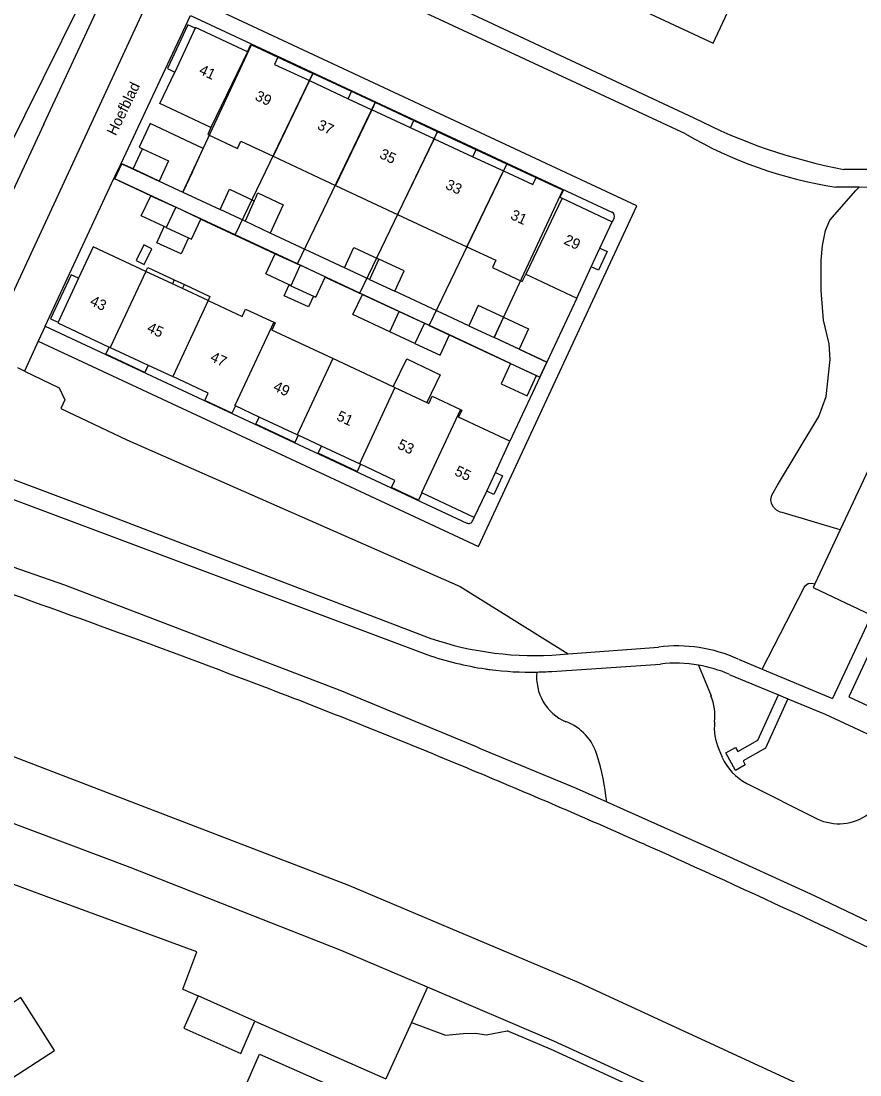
# Model space of a CAD drawing. Extents: x 194485 to 197793, y 468269 to 470822.
# Drawn here: x 195247.7 to 195342.9, y 470399.7 to 470519.2 of the extents above; entities that cross this region are included whole.
import ezdxf

# ---------------------------------------------------------------- set-up
doc = ezdxf.new("R2010")
doc.units = 0
for name, color, linetype in [('BGT begrenzing pand op maaiveld onder overbouw', 7, 'Continuous'), ('BGT grensvlak begroeid terreindeel', 7, 'Continuous'), ('BGT grensvlak begroeid terreindeel LR', 7, 'Continuous'), ('BGT grensvlak gebouwinstallatie plus 1', 7, 'Continuous'), ('BGT grensvlak onbegroeid terreindeel', 7, 'Continuous'), ('BGT grensvlak overig bouwwerk uitbreiding populatie', 7, 'Continuous'), ('BGT grensvlak pand deel overbouw', 7, 'Continuous'), ('BGT grensvlak pand op maaiveld', 7, 'Continuous'), ('BGT grensvlak pand op maaiveld LR', 7, 'Continuous'), ('BGT grensvlak wegdeel', 7, 'Continuous'), ('BGT tekst huisnummerreeks', 7, 'Continuous'), ('BGT tekst openbare ruimte label weg', 7, 'Continuous'), ('GEM grensvlak WOZ_BRK percelen', 7, 'Continuous')]:
    doc.layers.add(name, color=color, linetype=linetype)

msp = doc.modelspace()

# ---------------------------------------------------------------- linework, layer by layer
at = {"layer": 'BGT begrenzing pand op maaiveld onder overbouw'}
for p, q in [((195267.46, 470518.42), (195265.15, 470513.45)), ((195280.45, 470512.48), (195284.85, 470510.42)), ((195291.92, 470507.13), (195287.51, 470509.18)), ((195294.58, 470505.89), (195298.98, 470503.84)), ((195312.42, 470491.36), (195313.41, 470493.48)), ((195264.88, 470489.44), (195261.87, 470490.84)), ((195254.23, 470490.07), (195251.91, 470485.07)), ((195268.94, 470487.54), (195266.04, 470488.9)), ((195257.72, 470482.25), (195257.84, 470482.2)), ((195257.84, 470482.2), (195262.14, 470480.2)), ((195279.06, 470472.3), (195274.75, 470474.32)), ((195279.15, 470472.25), (195279.06, 470472.3)), ((195286.13, 470469.01), (195281.81, 470471.02)), ((195286.23, 470468.96), (195286.13, 470469.01)), ((195300.55, 470465.91), (195301.54, 470468.04))]:
    msp.add_line(p, q, dxfattribs=at)
at = {"layer": 'BGT grensvlak begroeid terreindeel'}
for p, q in [((195324.59, 470446.17), (195326.01, 470442.68)), ((195326.88, 470436.65), (195327.29, 470435.72)), ((195330.07, 470432.77), (195338.04, 470428.73)), ((195292.02, 470405.64), (195289.1, 470399.26))]:
    msp.add_line(p, q, dxfattribs=at)
for points in [[(195260.74, 470533.99), (195243.86, 470500), (195235.41, 470483.47)], [(195340.66, 470461.53), (195334.1, 470463.5), (195333.87, 470463.54), (195333.44, 470463.74), (195333.09, 470464.08), (195332.88, 470464.5), (195332.81, 470464.98), (195332.9, 470465.45), (195333.57, 470466.58), (195338.24, 470474.38), (195339.08, 470476.66), (195339.52, 470480.86), (195339.4, 470482.62), (195338.77, 470485.3), (195338.5, 470488.68), (195338.5, 470492.08), (195338.66, 470493.78), (195338.99, 470495.48), (195339.49, 470496.66), (195342.46, 470500), (195342.81, 470500.38)], [(195331.83, 470445.72), (195336.59, 470454.98), (195336.74, 470455.2), (195337.05, 470455.42), (195337.43, 470455.49), (195337.8, 470455.4)], [(195292.02, 470405.64), (195295.86, 470404.22), (195297.89, 470404.39), (195299.31, 470404.42), (195300.5, 470404.25), (195302.87, 470404.71)], [(195377.77, 470368.29), (195354.69, 470380.31), (195331.79, 470391.61), (195307.78, 470402.62), (195302.87, 470404.71)]]:
    msp.add_lwpolyline(points, dxfattribs=at)
for centre, radius, start, end in [((195311.72, 470444.82), 5.51, 174.0398, 246.7383), ((195320.44, 470440.41), 6.01, 353.5183, 22.1647), ((195307.49, 470434.31), 5.83, 16.0627, 69.3622), ((195332.37, 470439.05), 5.99, 173.4663, 203.6406), ((195288.16, 470428.05), 26.14, 5.78, 17.5286), ((195332.78, 470438.11), 5.99, 203.5945, 243.1037), ((195340.49, 470434), 5.81, 245.0871, 305.9117)]:
    msp.add_arc(centre, radius, start, end, dxfattribs=at)
at = {"layer": 'BGT grensvlak begroeid terreindeel LR'}
msp.add_line((195293.85, 470409.64), (195292.02, 470405.64), dxfattribs=at)
for points in [[(195248.1, 470479.54), (195252.04, 470477.64), (195252.69, 470476.28), (195252.22, 470475.3), (195259.71, 470471.73)], [(195259.71, 470471.73), (195297.53, 470455.1), (195309.79, 470447.46)]]:
    msp.add_lwpolyline(points, dxfattribs=at)
at = {"layer": 'BGT grensvlak gebouwinstallatie plus 1'}
for p, q in [((195262.38, 470507.6), (195261.13, 470504.92)), ((195268.39, 470504.79), (195262.38, 470507.6)), ((195261.13, 470504.92), (195261.49, 470504.76)), ((195267.15, 470502.13), (195268.39, 470504.79)), ((195267.15, 470502.13), (195266.07, 470499.83)), ((195263.4, 470501.08), (195266.07, 470499.83)), ((195263.11, 470494.08), (195263.95, 470495.93)), ((195265.88, 470492.82), (195263.11, 470494.08)), ((195266.71, 470494.64), (195265.88, 470492.82)), ((195265.09, 470489.9), (195266.25, 470489.35)), ((195277.57, 470488.07), (195278.14, 470489.31)), ((195280.33, 470486.81), (195277.57, 470488.07)), ((195280.89, 470488.03), (195280.33, 470486.81)), ((195285.38, 470485.94), (195286.45, 470488.23)), ((195286.45, 470488.23), (195290.63, 470486.29)), ((195289.56, 470483.98), (195285.38, 470485.94)), ((195289.93, 470477.76), (195291.5, 470480.91)), ((195291.5, 470480.91), (195295.26, 470479.12)), ((195295.26, 470479.12), (195293.77, 470475.96))]:
    msp.add_line(p, q, dxfattribs=at)
at = {"layer": 'BGT grensvlak onbegroeid terreindeel'}
for p, q in [((195266.08, 470409.42), (195267.81, 470408.66)), ((195274.26, 470405.81), (195289.1, 470399.26))]:
    msp.add_line(p, q, dxfattribs=at)
msp.add_lwpolyline([(195266.08, 470409.42), (195267.65, 470413.64), (195250.57, 470419.94), (195244.82, 470422.06)], dxfattribs=at)
at = {"layer": 'BGT grensvlak overig bouwwerk uitbreiding populatie'}
msp.add_lwpolyline([(195261.65, 470493.85), (195260.77, 470492.06), (195261.68, 470491.62), (195262.56, 470493.41), (195261.65, 470493.85)], dxfattribs=at)
at = {"layer": 'BGT grensvlak pand deel overbouw'}
for p, q in [((195265.09, 470489.9), (195264.88, 470489.44)), ((195266.04, 470488.9), (195266.25, 470489.35))]:
    msp.add_line(p, q, dxfattribs=at)
for points in [[(195267.46, 470518.42), (195266.64, 470518.8), (195264.33, 470513.84), (195265.15, 470513.45)], [(195284.85, 470510.42), (195285.23, 470511.25), (195280.83, 470513.3), (195280.45, 470512.48)], [(195291.92, 470507.13), (195292.3, 470507.95), (195287.9, 470510.01), (195287.51, 470509.18)], [(195298.98, 470503.84), (195299.36, 470504.66), (195294.95, 470506.71), (195294.58, 470505.89)], [(195313.41, 470493.48), (195314.23, 470493.09), (195313.24, 470490.98), (195312.42, 470491.36)], [(195254.23, 470490.07), (195253.39, 470490.45), (195251.06, 470485.46), (195251.91, 470485.07)], [(195261.87, 470490.84), (195262.09, 470491.3), (195265.09, 470489.9)], [(195266.25, 470489.35), (195269.15, 470488), (195268.94, 470487.54)], [(195262.14, 470480.2), (195261.75, 470479.39), (195257.35, 470481.46), (195257.72, 470482.25)], [(195279.15, 470472.25), (195278.77, 470471.45), (195274.37, 470473.51), (195274.75, 470474.32)], [(195286.23, 470468.96), (195285.84, 470468.15), (195281.44, 470470.21), (195281.81, 470471.02)], [(195301.54, 470468.04), (195302.35, 470467.66), (195301.37, 470465.54), (195300.55, 470465.91)]]:
    msp.add_lwpolyline(points, dxfattribs=at)
at = {"layer": 'BGT grensvlak pand op maaiveld'}
for p, q in [((195284.85, 470510.42), (195287.51, 470509.18)), ((195294.58, 470505.89), (195291.92, 470507.13)), ((195260.42, 470502.46), (195261.49, 470504.76)), ((195276.31, 470503.9), (195283.38, 470500.6)), ((195298.98, 470503.84), (195302.46, 470502.23)), ((195263.4, 470501.08), (195260.42, 470502.46)), ((195283.38, 470500.6), (195290.44, 470497.31)), ((195262.43, 470499.43), (195265.28, 470498.11)), ((195274.38, 470499.29), (195274.18, 470498.84)), ((195309.13, 470499.13), (195314.81, 470496.46)), ((195268.13, 470496.78), (195265.28, 470498.11)), ((195273.14, 470496.52), (195270.3, 470497.85)), ((195275.99, 470495.19), (195273.14, 470496.52)), ((195290.44, 470497.31), (195298.31, 470493.63)), ((195313.41, 470493.48), (195314.81, 470496.46)), ((195264.17, 470495.82), (195263.95, 470495.93)), ((195264.17, 470495.82), (195266.71, 470494.64)), ((195276.54, 470492.85), (195279.39, 470491.53)), ((195287.26, 470489.93), (195284.41, 470491.25)), ((195304.98, 470490.52), (195310.77, 470487.82)), ((195310.77, 470487.82), (195312.42, 470491.36)), ((195266.04, 470488.9), (195264.88, 470489.44)), ((195278.33, 470489.22), (195278.14, 470489.31)), ((195278.33, 470489.22), (195280.89, 470488.03)), ((195287.26, 470489.93), (195290.11, 470488.61)), ((195289.56, 470483.98), (195290.63, 470486.29)), ((195290.63, 470486.29), (195293.48, 470484.97)), ((195296.32, 470483.64), (195293.48, 470484.97)), ((195298.54, 470484.67), (195301.39, 470483.34)), ((195283.08, 470480.96), (195276.18, 470484.18)), ((195292.41, 470482.66), (195289.56, 470483.98)), ((195304.23, 470482.02), (195301.39, 470483.34)), ((195289.93, 470477.76), (195283.08, 470480.96)), ((195262.14, 470480.2), (195264.92, 470478.91)), ((195303.24, 470480.41), (195306.22, 470479.02)), ((195290.14, 470477.66), (195289.93, 470477.76)), ((195290.14, 470477.66), (195293.77, 470475.96)), ((195274.75, 470474.32), (195272.04, 470475.59)), ((195303.18, 470471.58), (195297.37, 470474.29)), ((195281.81, 470471.02), (195279.15, 470472.25)), ((195301.54, 470468.04), (195303.18, 470471.58)), ((195299.15, 470462.94), (195293.21, 470465.71)), ((195299.15, 470462.94), (195300.55, 470465.91)), ((195274.26, 470405.81), (195267.81, 470408.66))]:
    msp.add_line(p, q, dxfattribs=at)
for points in [[(195273.41, 470515.76), (195267.51, 470518.5), (195267.46, 470518.42)], [(195273.41, 470515.76), (195273.79, 470516.58), (195276.86, 470515.15), (195276.49, 470514.32), (195280.45, 470512.48)], [(195269.26, 470507.17), (195263.48, 470509.87), (195265.15, 470513.45)], [(195269.26, 470507.17), (195268.89, 470506.35), (195272.26, 470504.78), (195272.64, 470505.61), (195276.31, 470503.9)], [(195261.49, 470504.76), (195264.46, 470503.38), (195263.4, 470501.08)], [(195302.46, 470502.23), (195305.79, 470500.68), (195306.18, 470501.49), (195309.25, 470500.06), (195308.86, 470499.25), (195309.13, 470499.13)], [(195270.3, 470497.85), (195271.36, 470500.15), (195274.18, 470498.84)], [(195263.95, 470495.93), (195261.36, 470497.13), (195262.43, 470499.43)], [(195274.38, 470499.29), (195274.59, 470499.75), (195277.47, 470498.4), (195275.99, 470495.19)], [(195266.71, 470494.64), (195267.06, 470494.48), (195268.13, 470496.78)], [(195261.87, 470490.84), (195255.9, 470493.64), (195254.23, 470490.07)], [(195278.14, 470489.31), (195275.48, 470490.55), (195276.54, 470492.85)], [(195284.41, 470491.25), (195285.48, 470493.56), (195288.33, 470492.23)], [(195298.31, 470493.63), (195301.59, 470492.1), (195301.22, 470491.28), (195304.59, 470489.71), (195304.98, 470490.52)], [(195290.11, 470488.61), (195291.17, 470490.91), (195288.33, 470492.23)], [(195282.24, 470490.2), (195282.24, 470490.21), (195279.39, 470491.53)], [(195280.89, 470488.03), (195281.17, 470487.9), (195282.24, 470490.2)], [(195268.94, 470487.54), (195272.82, 470485.73), (195273.2, 470486.55), (195276.39, 470485.07)], [(195302.45, 470485.64), (195299.6, 470486.97), (195298.54, 470484.67)], [(195302.45, 470485.64), (195305.3, 470484.32), (195304.23, 470482.02)], [(195251.91, 470485.07), (195251.87, 470485), (195257.72, 470482.25)], [(195276.39, 470485.07), (195276.56, 470484.99), (195276.18, 470484.18)], [(195292.41, 470482.66), (195295.26, 470481.34), (195296.32, 470483.64)], [(195303.24, 470480.41), (195302.18, 470478.1), (195305.16, 470476.72), (195306.22, 470479.02)], [(195272.04, 470475.59), (195271.65, 470474.77), (195268.58, 470476.2), (195268.96, 470477.02), (195264.92, 470478.91)], [(195293.77, 470475.96), (195294, 470475.85), (195294.38, 470476.67), (195297.57, 470475.19)], [(195297.57, 470475.19), (195297.75, 470475.1), (195297.37, 470474.29)], [(195293.21, 470465.71), (195292.83, 470464.89), (195289.76, 470466.32), (195290.14, 470467.13), (195286.23, 470468.96)], [(195345.62, 470457.98), (195347.41, 470457.15), (195345.74, 470453.6), (195346.62, 470453.19), (195341.63, 470442.59), (195357.48, 470435.21), (195364.52, 470449.24), (195367.11, 470447.95), (195371.05, 470455.9), (195349.4, 470466), (195345.62, 470457.98)], [(195237.6, 470393.48), (195251.52, 470402.46), (195247.69, 470408.46), (195246.9, 470407.95)], [(195267.81, 470408.66), (195266.19, 470404.99), (195272.65, 470402.14), (195274.26, 470405.81)], [(195271.78, 470395.19), (195274.77, 470402.04), (195283.91, 470398), (195280.93, 470391.17), (195271.78, 470395.19)]]:
    msp.add_lwpolyline(points, dxfattribs=at)
at = {"layer": 'BGT grensvlak pand op maaiveld LR'}
for p, q in [((195273.41, 470515.76), (195269.26, 470507.17)), ((195280.45, 470512.48), (195276.31, 470503.9)), ((195287.51, 470509.18), (195283.38, 470500.6)), ((195294.58, 470505.89), (195290.44, 470497.31)), ((195298.31, 470493.63), (195302.46, 470502.23)), ((195274.18, 470498.84), (195273.14, 470496.52)), ((195309.13, 470499.13), (195304.98, 470490.52)), ((195265.28, 470498.11), (195264.17, 470495.82)), ((195288.33, 470492.23), (195287.26, 470489.93)), ((195261.87, 470490.84), (195257.84, 470482.2)), ((195279.39, 470491.53), (195278.33, 470489.22)), ((195268.94, 470487.54), (195264.92, 470478.91)), ((195302.45, 470485.64), (195301.39, 470483.34)), ((195276.39, 470485.07), (195271.99, 470475.61)), ((195293.48, 470484.97), (195292.41, 470482.66)), ((195283.08, 470480.96), (195279.06, 470472.3)), ((195290.14, 470477.66), (195286.13, 470469.01)), ((195272.04, 470475.59), (195271.99, 470475.61)), ((195297.57, 470475.19), (195293.17, 470465.73)), ((195293.21, 470465.71), (195293.17, 470465.73))]:
    msp.add_line(p, q, dxfattribs=at)
at = {"layer": 'BGT grensvlak wegdeel'}
for p, q in [((195272.68, 470532.29), (195324.07, 470508.27)), ((195250.3, 470507.54), (195260.88, 470530.23)), ((195323.12, 470506.45), (195271.77, 470530.32)), ((195265.51, 470528.84), (195243.88, 470482.21)), ((195266.93, 470519.88), (195314.77, 470497.56)), ((195260.42, 470502.46), (195259.07, 470503.09)), ((195359.79, 470502.43), (195341.09, 470502.39)), ((195250.44, 470484.62), (195258.26, 470501.37)), ((195262.43, 470499.43), (195258.26, 470501.37)), ((195342.81, 470500.38), (195340.16, 470500.4)), ((195266.07, 470499.83), (195270.3, 470497.85)), ((195268.13, 470496.78), (195276.54, 470492.85)), ((195315.01, 470496.89), (195314.81, 470496.46)), ((195284.41, 470491.25), (195275.99, 470495.19)), ((195282.24, 470490.2), (195286.45, 470488.23)), ((195298.54, 470484.67), (195290.11, 470488.61)), ((195310.77, 470487.82), (195307.38, 470480.55)), ((195250.44, 470484.62), (195249.66, 470482.94)), ((195250.44, 470484.62), (195298.29, 470462.29)), ((195303.24, 470480.41), (195296.32, 470483.64)), ((195249.66, 470482.94), (195248.1, 470479.54)), ((195304.23, 470482.02), (195307.38, 470480.55)), ((195248.1, 470479.54), (195247.33, 470479.91)), ((195307.38, 470480.55), (195306.58, 470478.85)), ((195306.58, 470478.85), (195303.18, 470471.58)), ((195306.22, 470479.02), (195306.58, 470478.85)), ((195346.9, 470474.87), (195340.66, 470461.53)), ((195242.16, 470468.97), (195256.42, 470463.64)), ((195241.31, 470467.04), (195293.75, 470447.39)), ((195256.42, 470463.64), (195294.2, 470449.21)), ((195298.97, 470462.57), (195299.15, 470462.94)), ((195340.66, 470461.53), (195337.8, 470455.4)), ((195238.13, 470460.36), (195252.63, 470455.27)), ((195308.88, 470447.39), (195309.79, 470447.46)), ((195309.79, 470447.46), (195320.04, 470448.23)), ((195307.95, 470445.47), (195320.27, 470446.29)), ((195329.11, 470446.85), (195331.83, 470445.72)), ((195328.06, 470445.13), (195333.66, 470442.81)), ((195331.83, 470445.72), (195339.79, 470442.4)), ((195331.32, 470437.65), (195333.66, 470442.81)), ((195333.66, 470442.81), (195334.73, 470442.37)), ((195334.73, 470442.37), (195332.18, 470436.75)), ((195334.73, 470442.37), (195338.95, 470440.62)), ((195299.35, 470436.93), (195299.83, 470436.73)), ((195299.03, 470434.21), (195299.51, 470434.01)), ((195314.17, 470430.68), (195316.04, 470429.85)), ((195297.38, 470415.92), (195297.85, 470415.72))]:
    msp.add_line(p, q, dxfattribs=at)
for points in [[(195276.28, 470540.01), (195326.27, 470516.72), (195344.29, 470555.34), (195294.33, 470578.64)], [(195249.66, 470482.94), (195299.64, 470459.64), (195317.59, 470498.26), (195267.71, 470521.55)], [(195259.07, 470503.09), (195264.07, 470513.76), (195266.93, 470519.88)], [(195250.3, 470507.54), (195239.55, 470484.5), (195239.44, 470484.55), (195239.34, 470484.34)], [(195258.26, 470501.37), (195258.4, 470501.68), (195259.07, 470503.09)], [(195355.67, 470493.63), (195353.97, 470500.33), (195342.81, 470500.38)], [(195252.63, 470455.27), (195283.9, 470443.33), (195299.35, 470436.93)], [(195337.8, 470455.4), (195337.6, 470454.98), (195344.22, 470451.86), (195339.79, 470442.4)], [(195338.95, 470440.62), (195361.25, 470430.25), (195361.75, 470431.23), (195392.62, 470416.88)], [(195299.83, 470436.73), (195310.69, 470432.23), (195314.17, 470430.68)], [(195332.18, 470436.75), (195329.65, 470435.32), (195329.9, 470434.86), (195328.8, 470434.23), (195327.68, 470436.22), (195328.79, 470436.84), (195329.05, 470436.37), (195331.32, 470437.65)], [(195246.06, 470436.1), (195284.88, 470421.21), (195297.38, 470415.92)], [(195293.85, 470409.64), (195284.04, 470413.81), (195260.1, 470423.22), (195237.73, 470431.62), (195235.83, 470431.68)], [(195316.04, 470429.85), (195325.94, 470425.43), (195337.73, 470420.04), (195360.43, 470409.14), (195365.16, 470406.61), (195369.07, 470404.16), (195382.51, 470395.64), (195385.22, 470393.93)], [(195297.85, 470415.72), (195311, 470410.16), (195336.32, 470398.48), (195356.74, 470388.59), (195365.47, 470383.99), (195389.98, 470370.84)], [(195378.23, 470369.17), (195355.14, 470381.21), (195332.22, 470392.51), (195308.19, 470403.53), (195293.85, 470409.64)]]:
    msp.add_lwpolyline(points, dxfattribs=at)
for centre, radius, start, end in [((195353.19, 470565.06), 63.83, 242.85, 259.0664), ((195347.57, 470548.31), 48.48, 239.7008, 261.2054), ((195314.54, 470497.1), 0.513, 335.9228, 63.1997), ((195298.5, 470462.75), 0.5, 244.7745, 338.8283), ((194820.58, 469250.45), 1276.95, 69.00906, 70.72462), ((195305.91, 470483.58), 36.31, 251.1779, 274.6912), ((195305.49, 470480.84), 35.45, 250.6659, 261.7681), ((195322.14, 470431.47), 16.89, 65.6348, 97.1275), ((195322.01, 470431.33), 15.07, 80.1581, 96.6618), ((195322.01, 470431.27), 15.13, 66.4189, 80.1644), ((195304.21, 470471.59), 26.12, 261.63, 262.7261), ((195305.49, 470480.71), 35.33, 262.5518, 271.2253), ((195305.54, 470479.85), 34.46, 271.1646, 274.004), ((194944.23, 469583.02), 922.17, 67.37233, 68.77965), ((194944.66, 469584.08), 921.03, 66.05068, 67.3393), ((194812.33, 469293.06), 1240.71, 64.09043, 65.92119)]:
    msp.add_arc(centre, radius, start, end, dxfattribs=at)
at = {"layer": 'GEM grensvlak WOZ_BRK percelen'}
for p, q in [((195272.01, 470494.97), (195280.83, 470513.28)), ((195287.9, 470509.98), (195280.83, 470513.28)), ((195279.07, 470491.68), (195287.9, 470509.98)), ((195294.96, 470506.69), (195287.9, 470509.98)), ((195286.14, 470488.38), (195294.96, 470506.69)), ((195302.84, 470503.02), (195294.96, 470506.69)), ((195294.01, 470484.71), (195302.84, 470503.02)), ((195279.07, 470491.68), (195272.01, 470494.97)), ((195286.14, 470488.38), (195279.07, 470491.68)), ((195294.01, 470484.71), (195286.14, 470488.38))]:
    msp.add_line(p, q, dxfattribs=at)
for points in [[(195272.01, 470494.97), (195258.36, 470501.33), (195259.16, 470503.04), (195266.08, 470499.83), (195273.87, 470516.53), (195280.83, 470513.28)], [(195294.01, 470484.71), (195306.58, 470478.85), (195307.38, 470480.55), (195301.39, 470483.34), (195309.2, 470500.05), (195302.84, 470503.02)]]:
    msp.add_lwpolyline(points, dxfattribs=at)

# ---------------------------------------------------------------- texts
at = {"layer": 'BGT tekst huisnummerreeks'}
for s, rotation, p in [('41', 335, (195267.81, 470513.29)), ('39', 335, (195274.17, 470510.33)), ('37', 335, (195281.23, 470507.04)), ('35', 335, (195288.29, 470503.75)), ('33', 335.1, (195295.77, 470500.27)), ('31', 335.1, (195303.15, 470496.83)), ('29', 334.9, (195309.21, 470494.01)), ('43', 334.9, (195255.43, 470487.08)), ('45', 335.1, (195261.91, 470484.05)), ('47', 335, (195269.08, 470480.72)), ('49', 334.9, (195276.23, 470477.38)), ('51', 335.1, (195283.42, 470474.02)), ('53', 335, (195290.34, 470470.8)), ('55', 335, (195296.81, 470467.78))]:
    msp.add_text(s, height=1.2, rotation=rotation, dxfattribs=at).set_placement(p)
at = {"layer": 'BGT tekst openbare ruimte label weg'}
msp.add_text('Hoefblad', height=1.2, rotation=64.3, dxfattribs=at).set_placement((195258.46, 470506.15))

doc.saveas('drawing.dxf')
